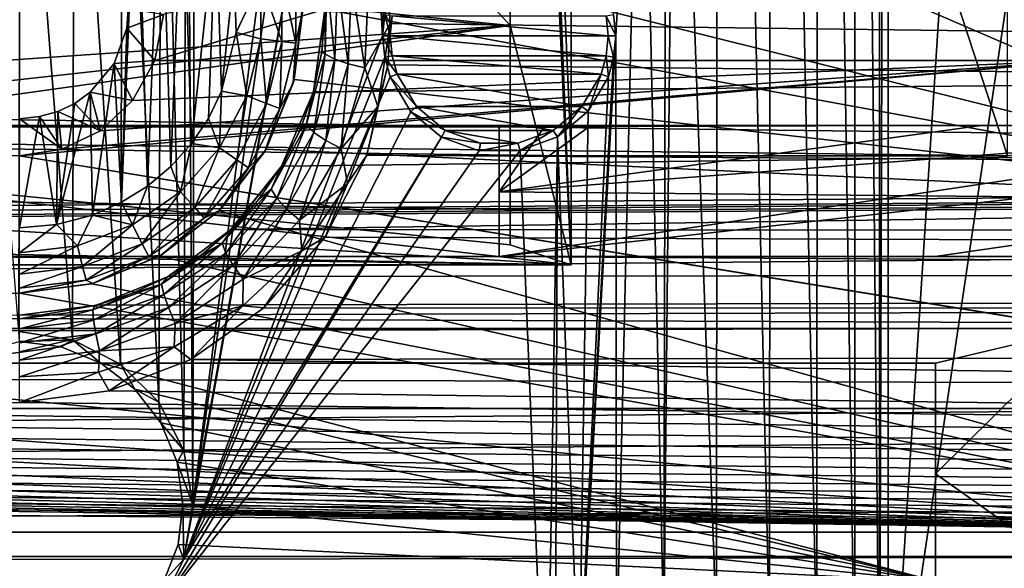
# Model space of a CAD drawing. Header units: metres. Extents: x -95 to 103, y -12 to 12.
# Tile 338 of 520: x -19.2 to -14.68, y -4.94 to -2.43. Entities that reach past the tile are written whole.
import ezdxf

# ---------------------------------------------------------------- set-up
doc = ezdxf.new("R2010")
doc.units = ezdxf.units.M
doc.layers.add('solid_P74500', color=7, linetype='CONTINUOUS')
doc.layers.add('solid_P74500_01', color=7, linetype='CONTINUOUS')

msp = doc.modelspace()

# ---------------------------------------------------------------- linework, layer by layer
at = {"layer": 'solid_P74500'}
for points in [[(-15.216838, -6, -1.8), (-14.325, 7.792304, -1.8), (-14.325, 0, -1.8)], [(-15.216838, -6, -1.8), (-15.216838, 6, -1.8), (-14.325, 7.792304, -1.8)], [(-15.25668, -5.753896, -1.8), (-15.256343, 5.755081, -1.8), (-15.216838, 6, -1.8)], [(-15.216838, -6, -1.8), (-15.25668, -5.753896, -1.8), (-15.216838, 6, -1.8)], [(-15.25668, -5.753896, -1.8), (-15.367495, 5.538782, -1.8), (-15.256343, 5.755081, -1.8)], [(-15.369706, -5.535965, -1.8), (-15.538685, 5.367464, -1.8), (-15.367495, 5.538782, -1.8)], [(-15.25668, -5.753896, -1.8), (-15.369706, -5.535965, -1.8), (-15.367495, 5.538782, -1.8)], [(-15.543204, -5.364193, -1.8), (-15.754525, 5.256589, -1.8), (-15.538685, 5.367464, -1.8)], [(-15.369706, -5.535965, -1.8), (-15.543204, -5.364193, -1.8), (-15.538685, 5.367464, -1.8)], [(-15.760604, -5.25455, -1.8), (-15.996938, 5.216865, -1.8), (-15.754525, 5.256589, -1.8)], [(-15.543204, -5.364193, -1.8), (-15.760604, -5.25455, -1.8), (-15.754525, 5.256589, -1.8)], [(-16.003061, -5.216865, -1.8), (-16.193275, 0, -1.8), (-15.996938, 5.216865, -1.8)], [(-15.760604, -5.25455, -1.8), (-16.003061, -5.216865, -1.8), (-15.996938, 5.216865, -1.8)], [(-16.950249, 3.457469, 0.5), (-16.67, -3.55, 0.5), (-16.67, -3.05, 0.5)], [(-16.950249, 3.457469, 0.5), (-16.67, -3.05, 0.5), (-16.67, 3.05, 0.5)], [(-16.950249, 3.457469, 0.5), (-16.950249, 2.452482, 0.5), (-16.67, -3.55, 0.5)], [(-16.67, 3.05, 0.5), (-16.67, -3.05, 0.5), (-14.67, -3.05, 0.5)], [(-14.67, 3.05, 0.5), (-16.67, 3.05, 0.5), (-14.67, -3.05, 0.5)], [(-16.950249, 2.452482, 0.5), (-21.049751, 2.042531, 0.5), (-16.950249, -2.452482, 0.5)], [(-16.950249, 2.452482, 0.5), (-16.950249, -2.452482, 0.5), (-16.67, -3.55, 0.5)], [(-21.049751, 2.042531, 0.5), (-21.049751, -2.042531, 0.5), (-16.950249, -2.452482, 0.5)], [(-18.433969, -0.252288, -1.8), (-18.393276, 0, -1.8), (-18.405056, -4.65, -1.8)], [(-18.405056, -4.65, -1.8), (-17.806725, 0, -1.8), (-17.765684, -0.253508, -1.8)], [(-18.393276, 0, -1.8), (-17.806725, 0, -1.8), (-18.405056, -4.65, -1.8)], [(-16.245474, -5.256589, -1.8), (-16.233969, -0.252288, -1.8), (-16.193275, 0, -1.8)], [(-16.003061, -5.216865, -1.8), (-16.245474, -5.256589, -1.8), (-16.193275, 0, -1.8)], [(-15.216838, -6, -1.8), (-14.325, 0, -1.8), (-14.325, -7.792304, -1.8)], [(-18.548464, -0.475095, -1.8), (-18.433969, -0.252288, -1.8), (-18.445498, -4.400194, -1.8)], [(-18.433969, -0.252288, -1.8), (-18.405056, -4.65, -1.8), (-18.445498, -4.400194, -1.8)], [(-18.405056, -4.65, -1.8), (-17.765684, -0.253508, -1.8), (-17.649258, -0.477996, -1.8)], [(-16.245474, -5.256589, -1.8), (-16.348465, -0.475095, -1.8), (-16.233969, -0.252288, -1.8)], [(-18.724806, -0.651567, -1.8), (-18.548464, -0.475095, -1.8), (-18.560225, -4.178985, -1.8)], [(-18.548464, -0.475095, -1.8), (-18.445498, -4.400194, -1.8), (-18.560225, -4.178985, -1.8)], [(-18.445156, -4.898603, -1.8), (-17.649258, -0.477996, -1.8), (-17.534908, -2.5, -1.8)], [(-18.445156, -4.898603, -1.8), (-18.405056, -4.65, -1.8), (-17.649258, -0.477996, -1.8)], [(-17.534908, -2.5, -1.8), (-17.649258, -0.477996, -1.8), (-17.470539, -0.654936, -1.8)], [(-16.465092, -2.5, -1.8), (-16.475275, -2.401761, -1.8), (-16.348465, -0.475095, -1.8)], [(-16.461315, -5.367464, -1.8), (-16.465092, -2.5, -1.8), (-16.348465, -0.475095, -1.8)], [(-16.245474, -5.256589, -1.8), (-16.461315, -5.367464, -1.8), (-16.348465, -0.475095, -1.8)], [(-18.94714, -0.765777, -1.8), (-18.724806, -0.651567, -1.8), (-18.736332, -4.004628, -1.8)], [(-18.724806, -0.651567, -1.8), (-18.560225, -4.178985, -1.8), (-18.736332, -4.004628, -1.8)], [(-17.524773, -2.402314, -1.8), (-17.534908, -2.5, -1.8), (-17.470539, -0.654936, -1.8)], [(-19.196846, -0.806697, -1.8), (-18.94714, -0.765777, -1.8), (-18.957003, -3.893337, -1.8)], [(-18.94714, -0.765777, -1.8), (-18.736332, -4.004628, -1.8), (-18.957003, -3.893337, -1.8)], [(-19.446598, -0.767877, -1.8), (-19.196846, -0.806697, -1.8), (-19.203108, -3.855084, -1.8)], [(-19.196846, -0.806697, -1.8), (-18.957003, -3.893337, -1.8), (-19.203108, -3.855084, -1.8)], [(-18.578682, -2.613603, -8.298137), (-14.325, -2.613127, -8.297921), (-14.325, -1.326951, -8.597916)], [(-18.538437, -2.402006, -8.36184), (-18.578682, -2.613603, -8.298137), (-14.325, -1.326951, -8.597916)], [(-18.663015, -1.536785, -13), (-18.731501, -3.262584, -13), (-18.70072, -2.377952, -13)], [(-18.663015, -1.536785, -13), (-18.611973, -3.188541, -13), (-18.731501, -3.262584, -13)], [(-18.663015, -1.536785, -13), (-18.550756, -1.619436, -13), (-18.611973, -3.188541, -13)], [(-90.699997, -1.617044, 10.880484), (-90.699997, -2.910733, 10.607904), (-13, -1.617046, 10.880494)], [(-90.699997, -2.910733, 10.607904), (-13, -2.910733, 10.607904), (-13, -1.617046, 10.880494)], [(-18.550756, -1.619436, -13), (-18.505365, -3.099296, -13), (-18.611973, -3.188541, -13)], [(-18.550756, -1.619436, -13), (-18.451893, -1.71681, -13), (-18.505365, -3.099296, -13)], [(-15.499966, -1.749926, -9.744112), (-13, -1.65327, -9.760979), (-13, -3.260108, -9.347817)], [(-18.451893, -1.71681, -13), (-18.411119, -2.99403, -13), (-18.505365, -3.099296, -13)], [(-18.451893, -1.71681, -13), (-18.298901, -1.946654, -13), (-18.411119, -2.99403, -13)], [(-16.5, -1.749965, -9.744106), (-13, -3.260108, -9.347817), (-17.949829, -2.023391, -9.691021)], [(-16.5, -1.749965, -9.744106), (-15.499966, -1.749926, -9.744112), (-13, -3.260108, -9.347817)], [(-17, -2.917726, 11.123708), (-90.699997, -2.917726, 11.123708), (-92.5, -1.797398, 11.358476)], [(-18.298901, -1.946654, -13), (-18.33312, -2.878491, -13), (-18.411119, -2.99403, -13)], [(-18.298901, -1.946654, -13), (-18.272678, -2.75358, -13), (-18.33312, -2.878491, -13)], [(-18.298901, -1.946654, -13), (-18.214642, -2.209673, -13), (-18.272678, -2.75358, -13)], [(-17.901043, -2.360147, -9.614557), (-17.949829, -2.023391, -9.691021), (-13, -3.260108, -9.347817)], [(-21.835682, -2.790421, 2), (-16.950249, -2.452482, 2), (-21.049751, -2.042531, 2)], [(-16.950249, -2.452482, 2), (-16.950249, -2.452482, 0.5), (-21.049751, -2.042531, 0.5)], [(-16.950249, -2.452482, 2), (-21.049751, -2.042531, 0.5), (-21.049751, -2.042531, 2)], [(-16.67, -3.55, 8.703878), (-90.699997, -3.55, 8.703878), (-90.699997, -2.162539, 9.147798)], [(-16.67, -3.301332, 8.801205), (-16.67, -3.55, 8.703878), (-90.699997, -2.162539, 9.147798)], [(-16.67, -3.301332, 8.801205), (-90.699997, -2.162539, 9.147798), (-16.67, -3.05, 8.891428)], [(-14.67, -3.05, 8.891428), (-16.67, -3.05, 8.891428), (-90.699997, -2.162539, 9.147798)], [(-8.2, -2.162539, 9.147798), (-14.67, -3.05, 8.891428), (-90.699997, -2.162539, 9.147798)], [(-18.214642, -2.209673, -13), (-18.205721, -2.485715, -13), (-18.272678, -2.75358, -13)], [(-18.093323, -2.245625, -12.977164), (-18.205721, -2.485715, -13), (-18.214642, -2.209673, -13)], [(-17.598654, -2.25656, -12.280843), (-17.515591, -2.208822, -12.303296), (-17.50016, -2.444274, -12.258692)], [(-37.956421, -2.251903, 0.5), (-37.956421, -3.255723, 0.5), (-16.67, -3.55, 0.5)], [(-21.149256, -3.037568, 0.5), (-37.956421, -2.251903, 0.5), (-16.67, -3.55, 0.5)], [(-18.093323, -2.245625, -12.977164), (-18.093323, -2.514375, -12.977164), (-18.205721, -2.485715, -13)], [(-17.996624, -2.526116, -12.912048), (-18.093323, -2.245625, -12.977164), (-17.996624, -2.233884, -12.912048)], [(-17.996624, -2.526116, -12.912048), (-18.093323, -2.514375, -12.977164), (-18.093323, -2.245625, -12.977164)], [(-17.996624, -2.233884, -12.912048), (-17.932058, -2.226044, -12.814588), (-17.932058, -2.533956, -12.814588)], [(-17.996624, -2.526116, -12.912048), (-17.996624, -2.233884, -12.912048), (-17.932058, -2.533956, -12.814588)], [(-17.932058, -2.533956, -12.814588), (-17.932058, -2.226044, -12.814588), (-17.9, -2.38, -12.7)], [(-17.789577, -2.244018, -12.098402), (-17.797722, -2.584071, -12.016756), (-17.80002, -2.387494, -11.96336)], [(-17.754154, -2.607856, -12.099747), (-17.797722, -2.584071, -12.016756), (-17.789577, -2.244018, -12.098402)], [(-17.741932, -2.2541, -12.181941), (-17.754154, -2.607856, -12.099747), (-17.789577, -2.244018, -12.098402)], [(-17.692701, -2.628837, -12.159188), (-17.754154, -2.607856, -12.099747), (-17.741932, -2.2541, -12.181941)], [(-17.677485, -2.258013, -12.241775), (-17.692701, -2.628837, -12.159188), (-17.741932, -2.2541, -12.181941)], [(-17.677485, -2.258013, -12.241775), (-17.598654, -2.25656, -12.280843), (-17.615919, -2.647318, -12.198)], [(-17.615919, -2.647318, -12.198), (-17.598654, -2.25656, -12.280843), (-17.50016, -2.444274, -12.258692)], [(-17.677485, -2.258013, -12.241775), (-17.615919, -2.647318, -12.198), (-17.692701, -2.628837, -12.159188)], [(-18.731501, -3.262584, -13), (-18.707512, -2.46539, -13), (-18.70072, -2.377952, -13)], [(-18.70072, -2.377952, -13), (-18.707512, -2.46539, -13), (-18.538437, -2.402006, -8.36184)], [(-17.9, -2.38, -12.7), (-17.940207, -2.700332, -9.524611), (-17.944296, -2.716465, -12.7)], [(-17.932058, -2.533956, -12.814588), (-17.9, -2.38, -12.7), (-17.944296, -2.716465, -12.7)], [(-17.940207, -2.700332, -9.524611), (-17.901043, -2.360147, -9.614557), (-13, -3.260108, -9.347817)], [(-17.9, -2.38, -12.7), (-17.901043, -2.360147, -9.614557), (-17.940207, -2.700332, -9.524611)], [(-17.851372, -2.755769, -11.865956), (-17.851887, -2.756503, -11.164752), (-17.800606, -2.391351, -11.248619)], [(-17.851372, -2.755769, -11.865956), (-17.800606, -2.391351, -11.248619), (-17.813433, -2.573467, -11.916107)], [(-17.813433, -2.573467, -11.916107), (-17.800606, -2.391351, -11.248619), (-17.80002, -2.387494, -11.96336)], [(-17.797722, -2.584071, -12.016756), (-17.813433, -2.573467, -11.916107), (-17.80002, -2.387494, -11.96336)], [(-18.707512, -2.46539, -13), (-18.578682, -2.613603, -8.298137), (-18.538437, -2.402006, -8.36184)], [(-17.5, -2.5, -5.8), (-17.534908, -2.5, -1.8), (-17.524773, -2.402314, -1.8)], [(-17.490564, -2.408423, -5.8), (-17.5, -2.5, -5.8), (-17.524773, -2.402314, -1.8)], [(-16.5, -2.5, -5.8), (-17.5, -2.5, -5.8), (-17.490564, -2.408423, -5.8)], [(-16.5, -2.5, -5.8), (-17.490564, -2.408423, -5.8), (-16.509436, -2.408423, -5.8)], [(-16.509436, -2.408423, -5.8), (-16.475275, -2.401761, -1.8), (-16.465092, -2.5, -1.8)], [(-16.5, -2.5, -5.8), (-16.509436, -2.408423, -5.8), (-16.465092, -2.5, -1.8)], [(89.300003, -2.500021, 12.247444), (89.300003, -2.45, 12.257548), (-94.018356, -3.847966, 11.892988)], [(-21.835682, -2.790421, 2), (-21.509159, -2.955863, 2), (-16.950249, -2.452482, 2)], [(-21.509159, -2.955863, 2), (-21.149256, -3.037568, 2), (-16.950249, -2.452482, 2)], [(-16.950249, -2.452482, 2), (-21.149256, -3.037568, 2), (-16.950249, -3.457469, 2)], [(-18.707512, -2.46539, -13), (-18.765335, -2.626765, -13), (-18.578682, -2.613603, -8.298137)], [(-18.731501, -3.262584, -13), (-18.765335, -2.626765, -13), (-18.707512, -2.46539, -13)], [(-17.557003, -2.824501, -12.176331), (-17.615919, -2.647318, -12.198), (-17.50016, -2.444274, -12.258692)], [(-17.557003, -2.824501, -12.176331), (-17.50016, -2.444274, -12.258692), (-17.511219, -2.63359, -12.219419)], [(-16.950249, -2.452482, 0.5), (-16.950249, -3.457469, 0.5), (-16.67, -3.55, 0.5)], [(-16.950249, -2.452482, 2), (-16.950249, -3.457469, 0.5), (-16.950249, -2.452482, 0.5)], [(-16.950249, -2.452482, 2), (-16.950249, -3.457469, 2), (-16.950249, -3.457469, 0.5)], [(89.300003, -2.55, 12.237136), (89.300003, -2.500021, 12.247444), (-94.018356, -3.847966, 11.892988)], [(-18.445156, -4.898603, -1.8), (-17.534908, -2.5, -1.8), (-17.524725, -2.598239, -1.8)], [(-18.157639, -2.775315, -12.977164), (-18.272678, -2.75358, -13), (-18.205721, -2.485715, -13)], [(-18.093323, -2.514375, -12.977164), (-18.157639, -2.775315, -12.977164), (-18.205721, -2.485715, -13)], [(-18.066559, -2.809857, -12.912048), (-18.157639, -2.775315, -12.977164), (-18.093323, -2.514375, -12.977164)], [(-18.066559, -2.809857, -12.912048), (-18.093323, -2.514375, -12.977164), (-17.996624, -2.526116, -12.912048)], [(-18.066559, -2.809857, -12.912048), (-17.996624, -2.526116, -12.912048), (-18.005747, -2.832921, -12.814588)], [(-17.996624, -2.526116, -12.912048), (-17.932058, -2.533956, -12.814588), (-18.005747, -2.832921, -12.814588)], [(-17.490564, -2.591577, -5.8), (-17.524725, -2.598239, -1.8), (-17.534908, -2.5, -1.8)], [(-17.490564, -2.591577, -5.8), (-17.534908, -2.5, -1.8), (-17.5, -2.5, -5.8)], [(-16.509436, -2.591577, -5.8), (-17.5, -2.5, -5.8), (-16.5, -2.5, -5.8)], [(-17.490564, -2.591577, -5.8), (-17.5, -2.5, -5.8), (-16.509436, -2.591577, -5.8)], [(-15.000362, -3.510733, 10.6882), (-8.2, -2.526086, 10.088333), (-17, -3.510733, 10.951016)], [(-13, -2.910733, 10.607904), (-17, -3.510733, 10.951016), (-8.2, -2.526086, 10.088333)], [(-16.632505, -5.538782, -1.8), (-16.475227, -2.597686, -1.8), (-16.465092, -2.5, -1.8)], [(-16.461315, -5.367464, -1.8), (-16.632505, -5.538782, -1.8), (-16.465092, -2.5, -1.8)], [(-16.509436, -2.591577, -5.8), (-16.5, -2.5, -5.8), (-16.475227, -2.597686, -1.8)], [(-16.5, -2.5, -5.8), (-16.465092, -2.5, -1.8), (-16.475227, -2.597686, -1.8)], [(-15.000362, -3.510733, 10.6882), (-13, -3.510733, 10.424719), (-8.2, -2.526086, 10.088333)], [(92.5, -2.55, 12.237136), (89.300003, -2.55, 12.237136), (-94.018356, -3.847966, 11.892988)], [(92.5, -4.414677, 11.694401), (92.5, -2.55, 12.237136), (-94.018356, -3.847966, 11.892988)], [(-18.005747, -2.832921, -12.814588), (-17.932058, -2.533956, -12.814588), (-17.944296, -2.716465, -12.7)], [(-19.200001, -3.049433, -8.148065), (-14.325, -3.840867, -7.806155), (-14.325, -2.613127, -8.297921)], [(-19.005268, -3.020148, -8.158965), (-19.200001, -3.049433, -8.148065), (-14.325, -2.613127, -8.297921)], [(-18.828306, -2.935004, -8.189979), (-19.005268, -3.020148, -8.158965), (-14.325, -2.613127, -8.297921)], [(-18.680796, -2.796605, -8.238264), (-18.828306, -2.935004, -8.189979), (-14.325, -2.613127, -8.297921)], [(-18.765335, -2.626765, -13), (-18.680796, -2.796605, -8.238264), (-18.578682, -2.613603, -8.298137)], [(-18.578682, -2.613603, -8.298137), (-18.680796, -2.796605, -8.238264), (-14.325, -2.613127, -8.297921)], [(-18.445156, -4.898603, -1.8), (-17.524725, -2.598239, -1.8), (-17.500156, -2.688621, -1.8)], [(-17.885483, -2.909206, -11.924639), (-17.851372, -2.755769, -11.865956), (-17.813433, -2.573467, -11.916107)], [(-17.797722, -2.584071, -12.016756), (-17.885483, -2.909206, -11.924639), (-17.813433, -2.573467, -11.916107)], [(-17.849274, -2.943991, -12.007279), (-17.885483, -2.909206, -11.924639), (-17.797722, -2.584071, -12.016756)], [(-17.754154, -2.607856, -12.099747), (-17.849274, -2.943991, -12.007279), (-17.797722, -2.584071, -12.016756)], [(-17.794865, -2.979841, -12.06647), (-17.849274, -2.943991, -12.007279), (-17.754154, -2.607856, -12.099747)], [(-17.692701, -2.628837, -12.159188), (-17.794865, -2.979841, -12.06647), (-17.754154, -2.607856, -12.099747)], [(-17.490564, -2.591577, -5.8), (-17.467695, -2.67589, -5.8), (-17.524725, -2.598239, -1.8)], [(-17.467695, -2.67589, -5.8), (-17.500156, -2.688621, -1.8), (-17.524725, -2.598239, -1.8)], [(-17.490564, -2.591577, -5.8), (-16.509436, -2.591577, -5.8), (-16.532305, -2.67589, -5.8)], [(-17.490564, -2.591577, -5.8), (-16.532305, -2.67589, -5.8), (-17.467695, -2.67589, -5.8)], [(-16.632505, -5.538782, -1.8), (-16.499481, -2.687554, -1.8), (-16.475227, -2.597686, -1.8)], [(-16.532305, -2.67589, -5.8), (-16.509436, -2.591577, -5.8), (-16.499481, -2.687554, -1.8)], [(-16.509436, -2.591577, -5.8), (-16.475227, -2.597686, -1.8), (-16.499481, -2.687554, -1.8)], [(-18.765335, -2.626765, -13), (-18.874678, -2.759121, -13), (-18.680796, -2.796605, -8.238264)], [(-18.864315, -3.321975, -13), (-18.874678, -2.759121, -13), (-18.765335, -2.626765, -13)], [(-18.731501, -3.262584, -13), (-18.864315, -3.321975, -13), (-18.765335, -2.626765, -13)], [(-17.692701, -2.628837, -12.159188), (-17.724827, -3.016501, -12.105119), (-17.794865, -2.979841, -12.06647)], [(-17.692701, -2.628837, -12.159188), (-17.615919, -2.647318, -12.198), (-17.724827, -3.016501, -12.105119)], [(-17.557003, -2.824501, -12.176331), (-17.724827, -3.016501, -12.105119), (-17.615919, -2.647318, -12.198)], [(-17.557003, -2.824501, -12.176331), (-17.511219, -2.63359, -12.219419), (-17.607012, -3.046415, -12.123092)], [(-18.445156, -4.898603, -1.8), (-17.500156, -2.688621, -1.8), (-17.405588, -2.848034, -1.8)], [(-18.068119, -3.019568, -9.428267), (-17.940207, -2.700332, -9.524611), (-13, -3.260108, -9.347817)], [(-17.944296, -2.716465, -12.7), (-17.940207, -2.700332, -9.524611), (-18.068119, -3.019568, -9.428267)], [(-17.467695, -2.67589, -5.8), (-17.379568, -2.824813, -5.8), (-17.500156, -2.688621, -1.8)], [(-17.379568, -2.824813, -5.8), (-17.405588, -2.848034, -1.8), (-17.500156, -2.688621, -1.8)], [(-17.467695, -2.67589, -5.8), (-16.532305, -2.67589, -5.8), (-16.620432, -2.824813, -5.8)], [(-17.467695, -2.67589, -5.8), (-16.620432, -2.824813, -5.8), (-17.379568, -2.824813, -5.8)], [(-16.632505, -5.538782, -1.8), (-16.592409, -2.845898, -1.8), (-16.499481, -2.687554, -1.8)], [(-16.620432, -2.824813, -5.8), (-16.532305, -2.67589, -5.8), (-16.592409, -2.845898, -1.8)], [(-16.532305, -2.67589, -5.8), (-16.499481, -2.687554, -1.8), (-16.592409, -2.845898, -1.8)], [(-18.282534, -3.013281, -12.977164), (-18.33312, -2.878491, -13), (-18.272678, -2.75358, -13)], [(-18.157639, -2.775315, -12.977164), (-18.282534, -3.013281, -12.977164), (-18.272678, -2.75358, -13)], [(-17.944296, -2.716465, -12.7), (-18.068119, -3.019568, -9.428267), (-18.074167, -3.03, -12.7)], [(-18.005747, -2.832921, -12.814588), (-17.944296, -2.716465, -12.7), (-18.074167, -3.03, -12.7)], [(-19.029669, -3.365383, -13), (-18.946199, -2.810744, -13), (-18.874678, -2.759121, -13)], [(-18.864315, -3.321975, -13), (-19.029669, -3.365383, -13), (-18.874678, -2.759121, -13)], [(-18.874678, -2.759121, -13), (-18.946199, -2.810744, -13), (-18.828306, -2.935004, -8.189979)], [(-18.874678, -2.759121, -13), (-18.828306, -2.935004, -8.189979), (-18.680796, -2.796605, -8.238264)], [(-18.202366, -3.068617, -12.912048), (-18.282534, -3.013281, -12.977164), (-18.157639, -2.775315, -12.977164)], [(-18.202366, -3.068617, -12.912048), (-18.157639, -2.775315, -12.977164), (-18.066559, -2.809857, -12.912048)], [(-17.997576, -3.097061, -11.758938), (-17.997721, -3.097138, -11.075095), (-17.851887, -2.756503, -11.164752)], [(-17.997576, -3.097061, -11.758938), (-17.851887, -2.756503, -11.164752), (-17.913216, -2.93153, -11.812183)], [(-17.913216, -2.93153, -11.812183), (-17.851887, -2.756503, -11.164752), (-17.851372, -2.755769, -11.865956)], [(-17.885483, -2.909206, -11.924639), (-17.913216, -2.93153, -11.812183), (-17.851372, -2.755769, -11.865956)], [(-19.029669, -3.365383, -13), (-19.023687, -2.847516, -13), (-18.946199, -2.810744, -13)], [(-18.946199, -2.810744, -13), (-19.023687, -2.847516, -13), (-18.828306, -2.935004, -8.189979)], [(-18.202366, -3.068617, -12.912048), (-18.066559, -2.809857, -12.912048), (-18.14884, -3.105563, -12.814588)], [(-18.066559, -2.809857, -12.912048), (-18.005747, -2.832921, -12.814588), (-18.14884, -3.105563, -12.814588)], [(-18.14884, -3.105563, -12.814588), (-18.005747, -2.832921, -12.814588), (-18.074167, -3.03, -12.7)], [(-17.557003, -2.824501, -12.176331), (-17.695648, -3.176524, -12.087856), (-17.724827, -3.016501, -12.105119)], [(-17.557003, -2.824501, -12.176331), (-17.607012, -3.046415, -12.123092), (-17.695648, -3.176524, -12.087856)], [(-17.379568, -2.824813, -5.8), (-17.247177, -2.934302, -5.8), (-17.405588, -2.848034, -1.8)], [(-17.379568, -2.824813, -5.8), (-16.620432, -2.824813, -5.8), (-16.752823, -2.934302, -5.8)], [(-17.379568, -2.824813, -5.8), (-16.752823, -2.934302, -5.8), (-17.247177, -2.934302, -5.8)], [(-16.752823, -2.934302, -5.8), (-16.620432, -2.824813, -5.8), (-16.732397, -2.962863, -1.8)], [(-16.620432, -2.824813, -5.8), (-16.592409, -2.845898, -1.8), (-16.732397, -2.962863, -1.8)], [(-19.108171, -2.870482, -13), (-19.200001, -2.88, -13), (-19.005268, -3.020148, -8.158965)], [(-19.200001, -3.38, -13), (-19.200001, -2.88, -13), (-19.108171, -2.870482, -13)], [(-19.029669, -3.365383, -13), (-19.200001, -3.38, -13), (-19.108171, -2.870482, -13)], [(-19.200001, -2.88, -13), (-19.200001, -3.049433, -8.148065), (-19.005268, -3.020148, -8.158965)], [(-19.023687, -2.847516, -13), (-19.108171, -2.870482, -13), (-19.005268, -3.020148, -8.158965)], [(-19.029669, -3.365383, -13), (-19.108171, -2.870482, -13), (-19.023687, -2.847516, -13)], [(-19.023687, -2.847516, -13), (-19.005268, -3.020148, -8.158965), (-18.828306, -2.935004, -8.189979)], [(-18.445156, -4.898603, -1.8), (-17.405588, -2.848034, -1.8), (-17.263992, -2.965011, -1.8)], [(-18.282534, -3.013281, -12.977164), (-18.411119, -2.99403, -13), (-18.33312, -2.878491, -13)], [(-17.247177, -2.934302, -5.8), (-17.263992, -2.965011, -1.8), (-17.405588, -2.848034, -1.8)], [(-16.632505, -5.538782, -1.8), (-16.732397, -2.962863, -1.8), (-16.592409, -2.845898, -1.8)], [(-90.699997, -2.917726, 11.123708), (-16.78986, -2.912514, 11.097918), (-16.580158, -2.910733, 11.071284)], [(-90.699997, -2.910733, 10.607904), (-16.580158, -2.910733, 11.071284), (-14.790274, -2.910733, 10.839775)], [(-90.699997, -2.910733, 11.071284), (-16.580158, -2.910733, 11.071284), (-90.699997, -2.910733, 11.022143)], [(-90.699997, -2.910733, 10.607904), (-90.699997, -2.910733, 11.022143), (-16.580158, -2.910733, 11.071284)], [(-90.699997, -2.917726, 11.123708), (-16.580158, -2.910733, 11.071284), (-90.699997, -2.910733, 11.071284)], [(-90.699997, -2.910733, 10.607904), (-14.790274, -2.910733, 10.839775), (-13, -2.910733, 10.607904)], [(-16.78986, -2.912514, 11.097918), (-90.699997, -2.917726, 11.123708), (-17, -2.917726, 11.123708)], [(-17.885483, -2.909206, -11.924639), (-18.046171, -3.202642, -11.82919), (-17.913216, -2.93153, -11.812183)], [(-18.01907, -3.24487, -11.911857), (-18.046171, -3.202642, -11.82919), (-17.885483, -2.909206, -11.924639)], [(-18.046171, -3.202642, -11.82919), (-17.997576, -3.097061, -11.758938), (-17.913216, -2.93153, -11.812183)], [(-17.849274, -2.943991, -12.007279), (-18.01907, -3.24487, -11.911857), (-17.885483, -2.909206, -11.924639)], [(-17.247177, -2.934302, -5.8), (-17.086002, -2.992479, -5.8), (-17.263992, -2.965011, -1.8)], [(-17.247177, -2.934302, -5.8), (-16.752823, -2.934302, -5.8), (-16.913998, -2.992479, -5.8)], [(-17.247177, -2.934302, -5.8), (-16.913998, -2.992479, -5.8), (-17.086002, -2.992479, -5.8)], [(-13, -2.910733, 10.607904), (-17, -3.215389, 11.041344), (-17, -3.510733, 10.951016)], [(-16.580158, -2.910733, 11.071284), (-16.78986, -2.912514, 11.097918), (-17, -3.215389, 11.041344)], [(-14.790274, -2.910733, 10.839775), (-16.580158, -2.910733, 11.071284), (-17, -3.215389, 11.041344)], [(-13, -2.910733, 10.607904), (-14.790274, -2.910733, 10.839775), (-17, -3.215389, 11.041344)], [(-16.78986, -2.912514, 11.097918), (-17, -2.917726, 11.123708), (-17, -3.215389, 11.041344)], [(-16.913998, -2.992479, -5.8), (-16.752823, -2.934302, -5.8), (-16.904354, -3.026103, -1.8)], [(-16.752823, -2.934302, -5.8), (-16.732397, -2.962863, -1.8), (-16.904354, -3.026103, -1.8)], [(-18.55798, -5.118156, -1.8), (-17.263992, -2.965011, -1.8), (-17.091351, -3.026871, -1.8)], [(-18.55798, -5.118156, -1.8), (-18.445156, -4.898603, -1.8), (-17.263992, -2.965011, -1.8)], [(-17.974543, -3.292425, -11.971065), (-18.01907, -3.24487, -11.911857), (-17.849274, -2.943991, -12.007279)], [(-17.794865, -2.979841, -12.06647), (-17.974543, -3.292425, -11.971065), (-17.849274, -2.943991, -12.007279)], [(-17.086002, -2.992479, -5.8), (-17.091351, -3.026871, -1.8), (-17.263992, -2.965011, -1.8)], [(-16.783161, -6, -1.8), (-16.904354, -3.026103, -1.8), (-16.732397, -2.962863, -1.8)], [(-16.743658, -5.755081, -1.8), (-16.783161, -6, -1.8), (-16.732397, -2.962863, -1.8)], [(-16.632505, -5.538782, -1.8), (-16.743658, -5.755081, -1.8), (-16.732397, -2.962863, -1.8)], [(-18.460747, -3.214443, -12.977164), (-18.505365, -3.099296, -13), (-18.411119, -2.99403, -13)], [(-18.282534, -3.013281, -12.977164), (-18.460747, -3.214443, -12.977164), (-18.411119, -2.99403, -13)], [(-18.396152, -3.287356, -12.912048), (-18.460747, -3.214443, -12.977164), (-18.282534, -3.013281, -12.977164)], [(-18.396152, -3.287356, -12.912048), (-18.282534, -3.013281, -12.977164), (-18.202366, -3.068617, -12.912048)], [(-18.285477, -3.302219, -9.333025), (-18.068119, -3.019568, -9.428267), (-13, -3.260108, -9.347817)], [(-18.074167, -3.03, -12.7), (-18.068119, -3.019568, -9.428267), (-18.285477, -3.302219, -9.333025)], [(-17.794865, -2.979841, -12.06647), (-17.915028, -3.344452, -12.009725), (-17.974543, -3.292425, -11.971065)], [(-17.794865, -2.979841, -12.06647), (-17.724827, -3.016501, -12.105119), (-17.915028, -3.344452, -12.009725)], [(-17.695648, -3.176524, -12.087856), (-17.915028, -3.344452, -12.009725), (-17.724827, -3.016501, -12.105119)], [(-16.913998, -2.992479, -5.8), (-16.904354, -3.026103, -1.8), (-17.091351, -3.026871, -1.8)], [(-17.086002, -2.992479, -5.8), (-16.913998, -2.992479, -5.8), (-17.091351, -3.026871, -1.8)], [(-19.200001, -3.049433, -8.148065), (-85.675003, -3.841013, -7.806084), (-14.325, -3.840867, -7.806155)], [(-16.950249, -3.457469, 0.5), (-21.149256, -3.037568, 0.5), (-16.67, -3.55, 0.5)], [(-21.149256, -3.037568, 2), (-21.149256, -3.037568, 0.5), (-16.950249, -3.457469, 0.5)], [(-21.149256, -3.037568, 2), (-16.950249, -3.457469, 0.5), (-16.950249, -3.457469, 2)], [(-18.55798, -5.118156, -1.8), (-17.091351, -3.026871, -1.8), (-16.904354, -3.026103, -1.8)], [(-16.783161, -6, -1.8), (-18.55798, -5.118156, -1.8), (-16.904354, -3.026103, -1.8)], [(-18.396152, -3.287356, -12.912048), (-18.202366, -3.068617, -12.912048), (-18.353024, -3.336038, -12.814588)], [(-18.202366, -3.068617, -12.912048), (-18.14884, -3.105563, -12.814588), (-18.353024, -3.336038, -12.814588)], [(-18.074167, -3.03, -12.7), (-18.285477, -3.302219, -9.333025), (-18.280762, -3.299239, -12.7)], [(-18.14884, -3.105563, -12.814588), (-18.074167, -3.03, -12.7), (-18.280762, -3.299239, -12.7)], [(-17.695648, -3.176524, -12.087856), (-17.607012, -3.046415, -12.123092), (-17.79776, -3.423377, -12.022083)], [(-16.67, -3.05, 8.891428), (-14.67, -3.05, 0.5), (-16.67, -3.05, 0.5)], [(-14.67, -3.05, 8.891428), (-14.67, -3.05, 0.5), (-16.67, -3.05, 8.891428)], [(-16.67, -3.55, 8.703878), (-16.67, -3.05, 0.5), (-16.67, -3.55, 0.5)], [(-16.67, -3.301332, 8.801205), (-16.67, -3.05, 0.5), (-16.67, -3.55, 8.703878)], [(-16.67, -3.301332, 8.801205), (-16.67, -3.05, 8.891428), (-16.67, -3.05, 0.5)], [(-18.460747, -3.214443, -12.977164), (-18.611973, -3.188541, -13), (-18.505365, -3.099296, -13)], [(-18.353024, -3.336038, -12.814588), (-18.14884, -3.105563, -12.814588), (-18.280762, -3.299239, -12.7)], [(-18.226393, -3.386027, -11.655825), (-18.229626, -3.387967, -10.989617), (-17.997721, -3.097138, -11.075095)], [(-18.226393, -3.386027, -11.655825), (-17.997721, -3.097138, -11.075095), (-18.102634, -3.249361, -11.70659)], [(-18.102634, -3.249361, -11.70659), (-17.997721, -3.097138, -11.075095), (-17.997576, -3.097061, -11.758938)], [(-18.046171, -3.202642, -11.82919), (-18.102634, -3.249361, -11.70659), (-17.997576, -3.097061, -11.758938)], [(-18.681925, -3.367111, -12.977164), (-18.731501, -3.262584, -13), (-18.611973, -3.188541, -13)], [(-18.460747, -3.214443, -12.977164), (-18.681925, -3.367111, -12.977164), (-18.611973, -3.188541, -13)], [(-18.046171, -3.202642, -11.82919), (-18.270773, -3.44982, -11.739176), (-18.102634, -3.249361, -11.70659)], [(-18.252865, -3.495888, -11.822293), (-18.270773, -3.44982, -11.739176), (-18.046171, -3.202642, -11.82919)], [(-18.01907, -3.24487, -11.911857), (-18.252865, -3.495888, -11.822293), (-18.046171, -3.202642, -11.82919)], [(-17.695648, -3.176524, -12.087856), (-17.905489, -3.485178, -11.999711), (-17.915028, -3.344452, -12.009725)], [(-17.695648, -3.176524, -12.087856), (-17.79776, -3.423377, -12.022083), (-17.905489, -3.485178, -11.999711)], [(-18.636656, -3.453363, -12.912048), (-18.681925, -3.367111, -12.977164), (-18.460747, -3.214443, -12.977164)], [(-18.636656, -3.453363, -12.912048), (-18.460747, -3.214443, -12.977164), (-18.396152, -3.287356, -12.912048)], [(-18.270773, -3.44982, -11.739176), (-18.226393, -3.386027, -11.655825), (-18.102634, -3.249361, -11.70659)], [(-18.219707, -3.551625, -11.881824), (-18.252865, -3.495888, -11.822293), (-18.01907, -3.24487, -11.911857)], [(-17.974543, -3.292425, -11.971065), (-18.219707, -3.551625, -11.881824), (-18.01907, -3.24487, -11.911857)], [(-17, -3.215389, 11.041344), (92.5, -4.241041, 10.689158), (-17, -3.510733, 10.951016)], [(-37.956421, -3.255723, 0.5), (-88, -3.55, 0.5), (-16.67, -3.55, 0.5)], [(-18.681925, -3.367111, -12.977164), (-18.864315, -3.321975, -13), (-18.731501, -3.262584, -13)], [(-18.636656, -3.453363, -12.912048), (-18.396152, -3.287356, -12.912048), (-18.60643, -3.510952, -12.814588)], [(-18.396152, -3.287356, -12.912048), (-18.353024, -3.336038, -12.814588), (-18.60643, -3.510952, -12.814588)], [(-18.285477, -3.302219, -9.333025), (-13, -3.260108, -9.347817), (-13, -4.775385, -8.672122)], [(-17.974543, -3.292425, -11.971065), (-18.17342, -3.615577, -11.920695), (-18.219707, -3.551625, -11.881824)], [(-17.974543, -3.292425, -11.971065), (-17.915028, -3.344452, -12.009725), (-18.17342, -3.615577, -11.920695)], [(-18.93321, -3.462411, -12.977164), (-19.029669, -3.365383, -13), (-18.864315, -3.321975, -13)], [(-18.681925, -3.367111, -12.977164), (-18.93321, -3.462411, -12.977164), (-18.864315, -3.321975, -13)], [(-18.60643, -3.510952, -12.814588), (-18.353024, -3.336038, -12.814588), (-18.549999, -3.505833, -12.7)], [(-18.557972, -3.510377, -9.256741), (-18.285477, -3.302219, -9.333025), (-13, -4.775385, -8.672122)], [(-18.549999, -3.505833, -12.7), (-18.285477, -3.302219, -9.333025), (-18.557972, -3.510377, -9.256741)], [(-18.280762, -3.299239, -12.7), (-18.285477, -3.302219, -9.333025), (-18.549999, -3.505833, -12.7)], [(-18.353024, -3.336038, -12.814588), (-18.280762, -3.299239, -12.7), (-18.549999, -3.505833, -12.7)], [(-19.200001, -3.494805, -12.977164), (-19.200001, -3.38, -13), (-19.029669, -3.365383, -13)], [(-18.93321, -3.462411, -12.977164), (-19.200001, -3.494805, -12.977164), (-19.029669, -3.365383, -13)], [(-18.909899, -3.556991, -12.912048), (-18.93321, -3.462411, -12.977164), (-18.681925, -3.367111, -12.977164)], [(-18.909899, -3.556991, -12.912048), (-18.681925, -3.367111, -12.977164), (-18.636656, -3.453363, -12.912048)], [(-17.905489, -3.485178, -11.999711), (-18.17342, -3.615577, -11.920695), (-17.915028, -3.344452, -12.009725)], [(-18.366415, -3.504783, -11.61119), (-18.517399, -3.602482, -10.921178), (-18.229626, -3.387967, -10.989617)], [(-18.366415, -3.504783, -11.61119), (-18.229626, -3.387967, -10.989617), (-18.226393, -3.386027, -11.655825)], [(-18.270773, -3.44982, -11.739176), (-18.366415, -3.504783, -11.61119), (-18.226393, -3.386027, -11.655825)], [(-17.905489, -3.485178, -11.999711), (-17.79776, -3.423377, -12.022083), (-18.079273, -3.746235, -11.925424)], [(-19.200001, -3.592215, -12.912048), (-19.200001, -3.494805, -12.977164), (-18.93321, -3.462411, -12.977164)], [(-18.909899, -3.556991, -12.912048), (-19.200001, -3.592215, -12.912048), (-18.93321, -3.462411, -12.977164)], [(-18.909899, -3.556991, -12.912048), (-18.636656, -3.453363, -12.912048), (-18.894333, -3.620139, -12.814588)], [(-18.636656, -3.453363, -12.912048), (-18.60643, -3.510952, -12.814588), (-18.894333, -3.620139, -12.814588)], [(-18.270773, -3.44982, -11.739176), (-18.548044, -3.63806, -11.664357), (-18.366415, -3.504783, -11.61119)], [(-18.537968, -3.685117, -11.748232), (-18.548044, -3.63806, -11.664357), (-18.270773, -3.44982, -11.739176)], [(-18.252865, -3.495888, -11.822293), (-18.537968, -3.685117, -11.748232), (-18.270773, -3.44982, -11.739176)], [(-90.699997, -3.510733, 10.951016), (92.5, -4.241041, 10.689158), (-92.5, -5.002689, 10.354709)], [(-13, -3.510733, 10.424719), (-90.699997, -3.510733, 10.845956), (-90.699997, -3.510733, 10.424719)], [(-13, -3.510733, 10.424719), (-90.699997, -3.510733, 10.951016), (-90.699997, -3.510733, 10.845956)], [(-13, -3.510733, 10.424719), (-90.699997, -3.510733, 10.424719), (-90.699997, -4.208374, 10.163147)], [(-13, -3.510733, 10.424719), (-90.699997, -4.208374, 10.163147), (-13, -4.208375, 10.163148)], [(-90.699997, -3.510733, 10.951016), (-13, -3.510733, 10.424719), (-15.000362, -3.510733, 10.6882)], [(-15.000362, -3.510733, 10.6882), (-17, -3.510733, 10.951016), (-90.699997, -3.510733, 10.951016)], [(-18.894333, -3.620139, -12.814588), (-18.60643, -3.510952, -12.814588), (-18.863535, -3.635704, -12.7)], [(-18.867022, -3.636654, -9.207864), (-18.557972, -3.510377, -9.256741), (-13, -4.775385, -8.672122)], [(-18.863535, -3.635704, -12.7), (-18.557972, -3.510377, -9.256741), (-18.867022, -3.636654, -9.207864)], [(-18.549999, -3.505833, -12.7), (-18.557972, -3.510377, -9.256741), (-18.863535, -3.635704, -12.7)], [(-18.60643, -3.510952, -12.814588), (-18.549999, -3.505833, -12.7), (-18.863535, -3.635704, -12.7)], [(-18.548044, -3.63806, -11.664357), (-18.520565, -3.604079, -11.571626), (-18.366415, -3.504783, -11.61119)], [(-18.516422, -3.74575, -11.808307), (-18.537968, -3.685117, -11.748232), (-18.252865, -3.495888, -11.822293)], [(-18.520565, -3.604079, -11.571626), (-18.517399, -3.602482, -10.921178), (-18.366415, -3.504783, -11.61119)], [(-18.219707, -3.551625, -11.881824), (-18.516422, -3.74575, -11.808307), (-18.252865, -3.495888, -11.822293)], [(-17.905489, -3.485178, -11.999711), (-18.079273, -3.746235, -11.925424), (-18.174671, -3.738243, -11.919396)], [(-17.905489, -3.485178, -11.999711), (-18.174671, -3.738243, -11.919396), (-18.17342, -3.615577, -11.920695)], [(-16.67, -3.55, 8.703878), (-90.699997, -3.55, 0.5), (-90.699997, -3.55, 8.703878)], [(-16.67, -3.55, 8.703878), (-88, -3.55, 0.5), (-90.699997, -3.55, 0.5)], [(-16.67, -3.55, 8.703878), (-16.67, -3.55, 0.5), (-88, -3.55, 0.5)], [(-18.909899, -3.556991, -12.912048), (-18.894333, -3.620139, -12.814588), (-19.200001, -3.657254, -12.814588)], [(-18.909899, -3.556991, -12.912048), (-19.200001, -3.657254, -12.814588), (-19.200001, -3.592215, -12.912048)], [(-18.219707, -3.551625, -11.881824), (-18.484989, -3.817974, -11.847531), (-18.516422, -3.74575, -11.808307)], [(-18.219707, -3.551625, -11.881824), (-18.17342, -3.615577, -11.920695), (-18.484989, -3.817974, -11.847531)], [(-18.684772, -3.681745, -11.53914), (-18.844543, -3.733841, -10.876968), (-18.517399, -3.602482, -10.921178)], [(-18.684772, -3.681745, -11.53914), (-18.517399, -3.602482, -10.921178), (-18.520565, -3.604079, -11.571626)], [(-18.548044, -3.63806, -11.664357), (-18.684772, -3.681745, -11.53914), (-18.520565, -3.604079, -11.571626)], [(-18.894333, -3.620139, -12.814588), (-18.863535, -3.635704, -12.7), (-19.200001, -3.68, -12.7)], [(-19.200001, -3.657254, -12.814588), (-18.894333, -3.620139, -12.814588), (-19.200001, -3.68, -12.7)], [(-18.863535, -3.635704, -12.7), (-18.867022, -3.636654, -9.207864), (-19.200001, -3.68, -9.190625)], [(-18.863535, -3.635704, -12.7), (-19.200001, -3.68, -9.190625), (-19.200001, -3.68, -12.7)], [(-18.867022, -3.636654, -9.207864), (-13, -4.775385, -8.672122), (-19.200001, -3.68, -9.190625)], [(-18.548044, -3.63806, -11.664357), (-18.863638, -3.7564, -11.614451), (-18.684772, -3.681745, -11.53914)], [(-18.859352, -3.803055, -11.699059), (-18.863638, -3.7564, -11.614451), (-18.548044, -3.63806, -11.664357)], [(-18.537968, -3.685117, -11.748232), (-18.859352, -3.803055, -11.699059), (-18.548044, -3.63806, -11.664357)], [(-18.174671, -3.738243, -11.919396), (-18.484989, -3.817974, -11.847531), (-18.17342, -3.615577, -11.920695)], [(-84.199997, -3.68, -9.190625), (-13, -4.775385, -8.672122), (-87, -4.775385, -8.672122)], [(-84.199997, -3.68, -9.190625), (-79.199997, -3.68, -9.190625), (-13, -4.775385, -8.672122)], [(-74.199997, -3.68, -9.190625), (-13, -4.775385, -8.672122), (-79.199997, -3.68, -9.190625)], [(-69.199997, -3.68, -9.190625), (-13, -4.775385, -8.672122), (-74.199997, -3.68, -9.190625)], [(-64.199997, -3.68, -9.190625), (-13, -4.775385, -8.672122), (-69.199997, -3.68, -9.190625)], [(-59.200001, -3.68, -9.190625), (-13, -4.775385, -8.672122), (-64.199997, -3.68, -9.190625)], [(-54.200001, -3.68, -9.190625), (-13, -4.775385, -8.672122), (-59.200001, -3.68, -9.190625)], [(-49.200001, -3.68, -9.190625), (-13, -4.775385, -8.672122), (-54.200001, -3.68, -9.190625)], [(-44.200001, -3.68, -9.190625), (-13, -4.775385, -8.672122), (-49.200001, -3.68, -9.190625)], [(-39.200001, -3.68, -9.190625), (-13, -4.775385, -8.672122), (-44.200001, -3.68, -9.190625)], [(-34.200001, -3.68, -9.190625), (-13, -4.775385, -8.672122), (-39.200001, -3.68, -9.190625)], [(-29.200001, -3.68, -9.190625), (-13, -4.775385, -8.672122), (-34.200001, -3.68, -9.190625)], [(-24.200001, -3.68, -9.190625), (-13, -4.775385, -8.672122), (-29.200001, -3.68, -9.190625)], [(-19.200001, -3.68, -9.190625), (-13, -4.775385, -8.672122), (-24.200001, -3.68, -9.190625)], [(-18.863638, -3.7564, -11.614451), (-18.854523, -3.736704, -11.516475), (-18.684772, -3.681745, -11.53914)], [(-18.848866, -3.866058, -11.759657), (-18.859352, -3.803055, -11.699059), (-18.537968, -3.685117, -11.748232)], [(-18.854523, -3.736704, -11.516475), (-18.844543, -3.733841, -10.876968), (-18.684772, -3.681745, -11.53914)], [(-18.516422, -3.74575, -11.808307), (-18.848866, -3.866058, -11.759657), (-18.537968, -3.685117, -11.748232)], [(-18.854523, -3.736704, -11.516475), (-19.200005, -3.796756, -11.596399), (-19.200001, -3.78, -11.49755)], [(-18.863638, -3.7564, -11.614451), (-19.200005, -3.796756, -11.596399), (-18.854523, -3.736704, -11.516475)], [(-19.200001, -3.78, -11.49755), (-19.200001, -3.78, -10.861012), (-18.844543, -3.733841, -10.876968)], [(-18.854523, -3.736704, -11.516475), (-19.200001, -3.78, -11.49755), (-18.844543, -3.733841, -10.876968)], [(-18.516422, -3.74575, -11.808307), (-18.833031, -3.943053, -11.799225), (-18.848866, -3.866058, -11.759657)], [(-18.516422, -3.74575, -11.808307), (-18.484989, -3.817974, -11.847531), (-18.833031, -3.943053, -11.799225)], [(-18.174671, -3.738243, -11.919396), (-18.413424, -3.98357, -11.848256), (-18.489948, -3.92611, -11.854566)], [(-18.174671, -3.738243, -11.919396), (-18.489948, -3.92611, -11.854566), (-18.484989, -3.817974, -11.847531)], [(-18.174671, -3.738243, -11.919396), (-18.079273, -3.746235, -11.925424), (-18.413424, -3.98357, -11.848256)], [(-18.863638, -3.7564, -11.614451), (-19.200006, -3.842565, -11.680918), (-19.200005, -3.796756, -11.596399)], [(-18.859352, -3.803055, -11.699059), (-19.200006, -3.842565, -11.680918), (-18.863638, -3.7564, -11.614451)], [(-18.859352, -3.803055, -11.699059), (-19.20001, -3.906402, -11.742219), (-19.200006, -3.842565, -11.680918)], [(-18.848866, -3.866058, -11.759657), (-19.20001, -3.906402, -11.742219), (-18.859352, -3.803055, -11.699059)], [(-18.489948, -3.92611, -11.854566), (-18.833031, -3.943053, -11.799225), (-18.484989, -3.817974, -11.847531)], [(92.5, -4.414677, 11.694401), (-94.018356, -3.847966, 11.892988), (-94.018356, -5.654152, 11.148119)], [(-85, -4, -7.72593), (-14.325, -3.840867, -7.806155), (-85.675003, -3.841013, -7.806084)], [(-85, -4, -7.72593), (-15, -4, -7.72593), (-14.325, -3.840867, -7.806155)], [(-19.20002, -3.900265, -6.95), (-19.203108, -3.855084, -1.8), (-18.957003, -3.893337, -1.8)], [(-18.848866, -3.866058, -11.759657), (-19.20001, -3.986127, -11.782482), (-19.20001, -3.948898, -11.767383)], [(-18.848866, -3.866058, -11.759657), (-18.833031, -3.943053, -11.799225), (-19.20001, -3.986127, -11.782482)], [(-18.848866, -3.866058, -11.759657), (-19.20001, -3.948898, -11.767383), (-19.20001, -3.906402, -11.742219)], [(-15, -4.506732, -7.441753), (-14.325, -4.981923, -7.132235), (-14.325, -3.840867, -7.806155)], [(-15, -4.506732, -7.441753), (-14.325, -3.840867, -7.806155), (-15, -4, -7.72593)], [(-19.007566, -3.925195, -6.95), (-19.573942, -4, -6.970472), (-19.20002, -3.900265, -6.95)], [(-18.826057, -4, -6.970472), (-19.573942, -4, -6.970472), (-19.007566, -3.925195, -6.95)], [(-19.007566, -3.925195, -6.95), (-19.20002, -3.900265, -6.95), (-18.957003, -3.893337, -1.8)], [(-18.826057, -4, -6.970472), (-19.007566, -3.925195, -6.95), (-18.957003, -3.893337, -1.8)], [(-18.826057, -4, -6.970472), (-18.957003, -3.893337, -1.8), (-18.736332, -4.004628, -1.8)], [(-18.489948, -3.92611, -11.854566), (-18.787474, -4.127575, -11.798862), (-18.836782, -4.041764, -11.812319)], [(-18.489948, -3.92611, -11.854566), (-18.836782, -4.041764, -11.812319), (-18.833031, -3.943053, -11.799225)], [(-18.489948, -3.92611, -11.854566), (-18.413424, -3.98357, -11.848256), (-18.787474, -4.127575, -11.798862)], [(-18.836782, -4.041764, -11.812319), (-19.20001, -4.063252, -11.797071), (-18.833031, -3.943053, -11.799225)], [(-18.833031, -3.943053, -11.799225), (-19.20001, -4.063252, -11.797071), (-19.20001, -3.986127, -11.782482)], [(-15, -4, -6.970472), (-15, -4, -7.72593), (-85, -4, -7.72593)], [(-18.826057, -4, -6.970472), (-85, -4, -7.72593), (-19.573942, -4, -6.970472)], [(-15, -4, -6.970472), (-85, -4, -7.72593), (-18.826057, -4, -6.970472)], [(-18.670397, -4.119156, -6.970472), (-18.826057, -4, -6.970472), (-18.736332, -4.004628, -1.8)], [(-15, -5, -6.970472), (-18.826057, -4, -6.970472), (-18.670397, -4.119156, -6.970472)], [(-15, -4, -6.970472), (-18.826057, -4, -6.970472), (-15, -5, -6.970472)], [(-18.670397, -4.119156, -6.970472), (-18.736332, -4.004628, -1.8), (-18.560225, -4.178985, -1.8)], [(-15, -5, -6.970472), (-15, -4.506732, -7.441753), (-15, -4, -7.72593)], [(-15, -4, -6.970472), (-15, -5, -6.970472), (-15, -4, -7.72593)], [(-18.836782, -4.041764, -11.812319), (-19.200001, -4.180326, -11.780274), (-19.20001, -4.063252, -11.797071)], [(-18.836782, -4.041764, -11.812319), (-18.787474, -4.127575, -11.798862), (-19.200001, -4.180326, -11.780274)], [(-18.551767, -4.273789, -6.970472), (-18.670397, -4.119156, -6.970472), (-18.560225, -4.178985, -1.8)], [(-15, -5, -6.970472), (-18.670397, -4.119156, -6.970472), (-18.551767, -4.273789, -6.970472)], [(-84.199997, -4.180326, -11.780274), (92.5, -5.589249, -11.180498), (-19.199997, -5.573798, -11.188511)], [(-74.199997, -4.180326, -11.780274), (92.5, -5.589249, -11.180498), (-79.199997, -4.180326, -11.780274)], [(-69.199997, -4.180326, -11.780274), (92.5, -5.589249, -11.180498), (-74.199997, -4.180326, -11.780274)], [(-64.199997, -4.180326, -11.780274), (92.5, -5.589249, -11.180498), (-69.199997, -4.180326, -11.780274)], [(-59.200001, -4.180326, -11.780274), (92.5, -5.589249, -11.180498), (-64.199997, -4.180326, -11.780274)], [(-54.200001, -4.180326, -11.780274), (92.5, -5.589249, -11.180498), (-59.200001, -4.180326, -11.780274)], [(-49.200001, -4.180326, -11.780274), (92.5, -5.589249, -11.180498), (-54.200001, -4.180326, -11.780274)], [(-44.200001, -4.180326, -11.780274), (92.5, -5.589249, -11.180498), (-49.200001, -4.180326, -11.780274)], [(-39.200001, -4.180326, -11.780274), (92.5, -5.589249, -11.180498), (-44.200001, -4.180326, -11.780274)], [(-34.200001, -4.180326, -11.780274), (92.5, -5.589249, -11.180498), (-39.200001, -4.180326, -11.780274)], [(-29.200001, -4.180326, -11.780274), (92.5, -5.589249, -11.180498), (-34.200001, -4.180326, -11.780274)], [(-24.200001, -4.180326, -11.780274), (92.5, -5.589249, -11.180498), (-29.200001, -4.180326, -11.780274)], [(-19.200001, -4.180326, -11.780274), (92.5, -5.589249, -11.180498), (-24.200001, -4.180326, -11.780274)], [(-18.551767, -4.273789, -6.970472), (-18.560225, -4.178985, -1.8), (-18.445498, -4.400194, -1.8)], [(-13, -4.208375, 10.163148), (-90.699997, -4.208374, 10.163147), (-90.699997, -4.886709, 9.854952)], [(-13, -4.208375, 10.163148), (-90.699997, -4.886709, 9.854952), (-13, -4.886709, 9.854952)], [(-18.476315, -4.454027, -6.970472), (-18.551767, -4.273789, -6.970472), (-18.445498, -4.400194, -1.8)], [(-15, -5, -6.970472), (-18.551767, -4.273789, -6.970472), (-18.476315, -4.454027, -6.970472)], [(92.5, -6.166949, 10.871941), (92.5, -4.414677, 11.694401), (-94.018356, -5.654152, 11.148119)], [(-18.476315, -4.454027, -6.970472), (-18.445498, -4.400194, -1.8), (-18.405056, -4.65, -1.8)], [(-18.450178, -4.65, -6.970472), (-18.476315, -4.454027, -6.970472), (-18.405056, -4.65, -1.8)], [(-15, -5, -6.970472), (-18.476315, -4.454027, -6.970472), (-18.450178, -4.65, -6.970472)], [(-15, -4.506732, -7.441753), (-15, -5, -7.119691), (-14.325, -4.981923, -7.132235)], [(-15, -5, -6.970472), (-15, -5, -7.119691), (-15, -4.506732, -7.441753)], [(-18.472387, -4.831388, -6.970472), (-18.450178, -4.65, -6.970472), (-18.445156, -4.898603, -1.8)], [(-15, -5, -6.970472), (-18.450178, -4.65, -6.970472), (-18.472387, -4.831388, -6.970472)], [(-18.450178, -4.65, -6.970472), (-18.405056, -4.65, -1.8), (-18.445156, -4.898603, -1.8)], [(-13, -4.775385, -8.672122), (-19.200001, -5.84, -7.994023), (-87, -4.775385, -8.672122)], [(-13, -4.775385, -8.672122), (-13, -6.156545, -7.752867), (-19.200001, -5.84, -7.994023)], [(-18.5368, -5, -6.970472), (-18.472387, -4.831388, -6.970472), (-18.445156, -4.898603, -1.8)], [(-15, -5, -6.970472), (-18.472387, -4.831388, -6.970472), (-18.5368, -5, -6.970472)], [(-13, -4.886709, 9.854952), (-90.699997, -4.886709, 9.854952), (-88, -5.05, 0.5)], [(-13, -4.886709, 9.854952), (-88, -5.05, 0.5), (-12.2, -5.05, 0.5)], [(-18.5368, -5, -6.970472), (-18.445156, -4.898603, -1.8), (-18.55798, -5.118156, -1.8)]]:
    msp.add_3dface(points, dxfattribs=at)
at = {"layer": 'solid_P74500_01'}
for points in [[(-94.018356, -1.947775, 12.347315), (89.300003, -2.45, 12.257548), (89.300003, -1.230984, 12.43924)], [(-92.5, -1.797398, 11.358476), (89.300003, -1.232091, 11.4338), (89.300003, -2.45, 11.235991)], [(-92.5, -1.797398, 11.358476), (89.300003, -2.45, 11.235991), (89.300003, -2.500025, 11.224967)], [(-92.5, -1.797398, 11.358476), (89.300003, -2.500025, 11.224967), (89.300003, -2.55, 11.213719)], [(-17, -2.917726, 11.123708), (-92.5, -1.797398, 11.358476), (89.300003, -2.55, 11.213719)], [(-18.229626, -3.387967, -10.989617), (92.5, -3.49366, -10.955787), (92.5, -1.771145, -11.362703)], [(-17.997721, -3.097138, -11.075095), (-18.229626, -3.387967, -10.989617), (92.5, -1.771145, -11.362703)], [(-17.851887, -2.756503, -11.164752), (-17.997721, -3.097138, -11.075095), (92.5, -1.771145, -11.362703)], [(-17.800606, -2.391351, -11.248619), (-17.851887, -2.756503, -11.164752), (92.5, -1.771145, -11.362703)], [(-17.515591, -2.208822, -12.303296), (92.5, -1.929214, -12.350033), (92.5, -3.803134, -11.90672)], [(-94.018356, -1.947775, 12.347315), (-94.018356, -3.847966, 11.892988), (89.300003, -2.45, 12.257548)], [(-17.50016, -2.444274, -12.258692), (-17.515591, -2.208822, -12.303296), (92.5, -3.803134, -11.90672)], [(-17.511219, -2.63359, -12.219419), (-17.50016, -2.444274, -12.258692), (92.5, -3.803134, -11.90672)], [(-17, -2.917726, 11.123708), (89.300003, -2.55, 11.213719), (92.5, -4.241041, 10.689158)], [(-17.607012, -3.046415, -12.123092), (-17.511219, -2.63359, -12.219419), (92.5, -3.803134, -11.90672)], [(-17, -3.215389, 11.041344), (-17, -2.917726, 11.123708), (92.5, -4.241041, 10.689158)], [(-17.79776, -3.423377, -12.022083), (-17.607012, -3.046415, -12.123092), (92.5, -3.803134, -11.90672)], [(-18.229626, -3.387967, -10.989617), (-18.517399, -3.602482, -10.921178), (92.5, -3.49366, -10.955787)], [(-18.079273, -3.746235, -11.925424), (-17.79776, -3.423377, -12.022083), (92.5, -3.803134, -11.90672)], [(-92.5, -5.002689, -10.354709), (92.5, -5.136834, -10.28863), (92.5, -3.49366, -10.955787)], [(-19.200001, -3.78, -10.861012), (-92.5, -5.002689, -10.354709), (92.5, -3.49366, -10.955787)], [(-90.699997, -3.510733, 10.951016), (-17, -3.510733, 10.951016), (92.5, -4.241041, 10.689158)], [(-18.844543, -3.733841, -10.876968), (-19.200001, -3.78, -10.861012), (92.5, -3.49366, -10.955787)], [(-18.517399, -3.602482, -10.921178), (-18.844543, -3.733841, -10.876968), (92.5, -3.49366, -10.955787)], [(-18.413424, -3.98357, -11.848256), (-18.079273, -3.746235, -11.925424), (92.5, -3.803134, -11.90672)], [(-18.413424, -3.98357, -11.848256), (92.5, -3.803134, -11.90672), (92.5, -5.589249, -11.180498)], [(-18.787474, -4.127575, -11.798862), (-18.413424, -3.98357, -11.848256), (92.5, -5.589249, -11.180498)], [(-19.200001, -4.180326, -11.780274), (-18.787474, -4.127575, -11.798862), (92.5, -5.589249, -11.180498)], [(-84.199997, -4.180326, -11.780274), (-79.199997, -4.180326, -11.780274), (92.5, -5.589249, -11.180498)], [(-92.5, -5.002689, 10.354709), (92.5, -4.241041, 10.689158), (92.5, -5.822828, 9.916285)]]:
    msp.add_3dface(points, dxfattribs=at)

doc.saveas('drawing.dxf')
